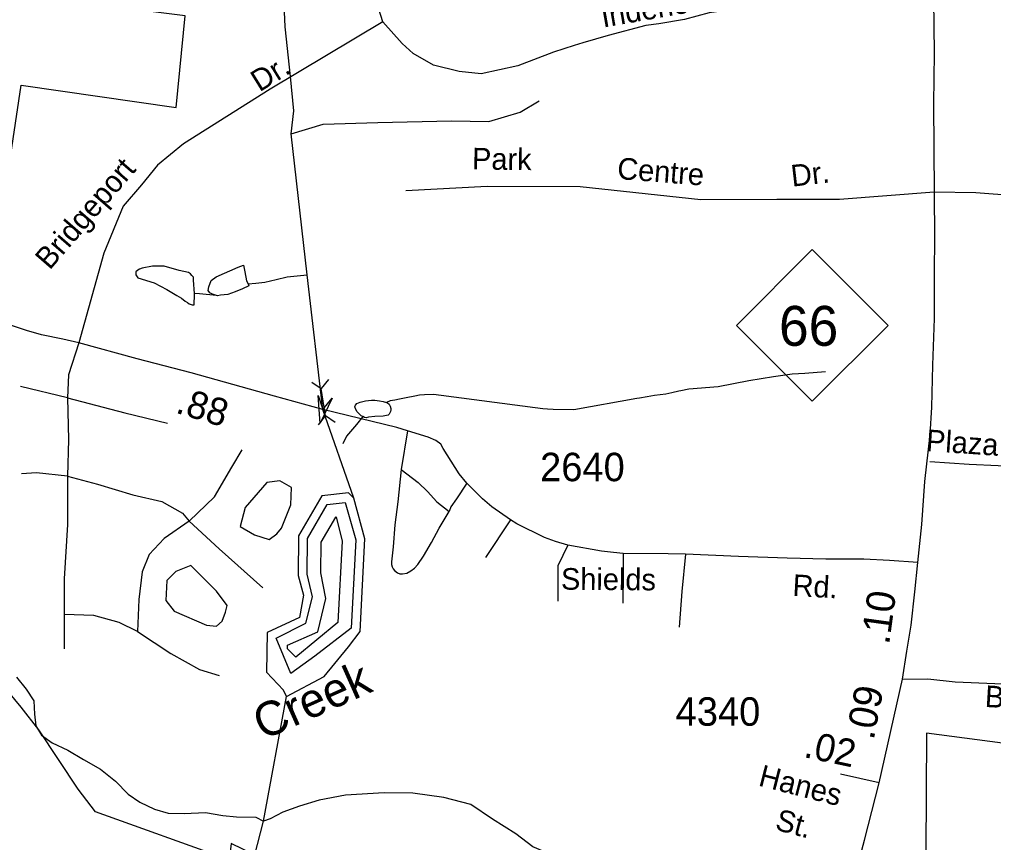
# Model space of a CAD drawing. Extents: x 1547597 to 1699558, y 810033 to 920809.
# Drawn here: x 1682473 to 1686750, y 853611 to 857223 of the extents above; entities that cross this region are included whole.
import ezdxf

# ---------------------------------------------------------------- set-up
doc = ezdxf.new("R2010")
doc.units = 0
for name, color, linetype in [('Exist Boundary Political City Limit New', 7, 'Continuous'), ('Exist Hydrographic Buffer Line', 7, 'Continuous'), ('Exist Hydrographic Creek Single Shore', 7, 'Continuous'), ('Exist Hydrographic Lake Shore', 7, 'Continuous'), ('Exist Hydrographic Misc Water Feature', 7, 'Continuous'), ('Exist Road Non-System Type 51', 7, 'Continuous'), ('Exist Road Non-System Type 51 Label', 7, 'Continuous'), ('Exist Road Primary NC Service Mileage Hundredths English Label', 7, 'Continuous'), ('Exist Road Primary NC Shield CELL', 7, 'Continuous'), ('Exist Road Primary NC Shield Number Label', 7, 'Continuous'), ('Exist Road Primary NC UnDivided 4 Lane Attributed', 7, 'Continuous'), ('Exist Road Secondary Mileage Hundredths English Label', 7, 'Continuous'), ('Exist Road Secondary Structure Pipe Attributed CELL', 7, 'Continuous'), ('Exist Road Secondary Structure Pipe CELL', 7, 'Continuous'), ('Exist Road Secondary Type 51 Attributed', 7, 'Continuous'), ('Exist Road Secondary Type 51 Label', 7, 'Continuous'), ('Exist Road Secondary Type 51 Number Label', 7, 'Continuous'), ('Map Preparation Boundary City Limit Buffer Line', 7, 'Continuous'), ('Old_Level_32', 7, 'Continuous')]:
    doc.layers.add(name, color=color, linetype=linetype)

msp = doc.modelspace()

# ---------------------------------------------------------------- linework, layer by layer
at = {"layer": 'Exist Boundary Political City Limit New'}
for points in [[(1685295.5, 852797.5), (1685354, 852912), (1684695.5, 853129.2), (1684102.2, 853317.5), (1683849, 853389.9), (1683402.5, 853606.3), (1683393.2, 853534.7), (1682805.9, 853745.3), (1682730.9, 853844.5), (1682557.3, 854105.9), (1682480.1, 854205.2), (1682367.8, 854339.2), (1682299.4, 854506.8), (1682308.4, 855272.3), (1682323.8, 855894.3), (1682480.1, 856935.4), (1683161.1, 856837.5), (1683199.7, 857239.3), (1681682.6, 857430.5), (1681672.4, 857621.3), (1681157.6, 857697), (1681304.1, 857839.5), (1681421.7, 858060.6), (1681486, 858263.1)], [(1686857.8, 855545), (1686824.8, 855102.1), (1687419.8, 855071.3), (1687394.2, 854311.6), (1687089.6, 854315.6), (1687110.3, 854668), (1686807.2, 854678.4), (1686789.2, 854046.9), (1686455, 854090.9), (1686452.3, 853568), (1686452.4, 853177.8), (1686442.2, 852870.2), (1686045.8, 852859.9)]]:
    msp.add_lwpolyline(points, dxfattribs=at)
at = {"layer": 'Exist Hydrographic Buffer Line'}
for points in [[(1683664.3, 854353.1), (1683599.4, 854507.1), (1683729.9, 854573.7), (1683759, 854689.7), (1683735.8, 854788), (1683737.6, 854945.6), (1683824.2, 855094.5), (1683902.5, 855103.9), (1683949.4, 854939.8), (1683929.4, 854551.8), (1683770.2, 854428.9), (1683664.3, 854353.1)], [(1683686, 854423.8), (1683649.3, 854460.7), (1683649.3, 854476.8), (1683782.7, 854535.7), (1683818.5, 854682.1), (1683795.5, 854795.1), (1683797.1, 854929.2), (1683861.3, 855039.5), (1683863.4, 855039.9), (1683889.4, 854933.5), (1683870.9, 854576.1), (1683686, 854423.8)]]:
    msp.add_lwpolyline(points, dxfattribs=at)
at = {"layer": 'Exist Hydrographic Creek Single Shore'}
for points in [[(1683940.7, 855122.4), (1683804.1, 855511.3), (1683736.3, 856102.6), (1683665.1, 856721.6), (1683677.9, 856821.6), (1683662.9, 856972.9), (1683638.5, 857190.6), (1683631.7, 857357.5), (1683581.3, 857626.6), (1683409.9, 857996.5), (1683356.5, 858225.2), (1683010.1, 859218.5), (1682983.4, 859637.9), (1682927.7, 860083.3), (1682831.7, 860485.7), (1682758.7, 860703.8), (1682768.6, 860818.5), (1682970.7, 861057.3), (1683039.7, 861216.7), (1683054.7, 861850), (1683459.7, 863053), (1683765.7, 863660.6)], [(1681642.7, 849867.9), (1681716.7, 849999.8), (1681798.3, 850108.1), (1681901.6, 850241.5), (1681999.5, 850578.2), (1682190.3, 850931.9), (1682273.2, 851001.1), (1682449.4, 851156.7), (1682833.6, 851434.8), (1683049.2, 851851.6), (1683292.2, 852726.5), (1683543.8, 853705), (1683645.2, 854252.4)]]:
    msp.add_lwpolyline(points, dxfattribs=at)
at = {"layer": 'Exist Hydrographic Lake Shore'}
for points in [[(1683645.2, 854252.4), (1683811.1, 854339.5), (1683917.6, 854469.7), (1683968.7, 854537.5), (1683989.7, 854944.2), (1683940.7, 855122.4), (1683916.7, 855145.9), (1683799.7, 855131.8), (1683697.7, 854956.7), (1683695.7, 854782.7), (1683719.7, 854696.9), (1683701.7, 854598.8), (1683559.7, 854532.7), (1683557.7, 854358.8)], [(1683645.2, 854252.4), (1683631.6, 854279.6), (1683557.7, 854358.8)]]:
    msp.add_lwpolyline(points, dxfattribs=at)
at = {"layer": 'Exist Hydrographic Misc Water Feature'}
for points in [[(1683665.1, 856721.6), (1683806.1, 856763.6), (1684046.1, 856771.2), (1684369.9, 856778.8), (1684533.7, 856775), (1684670.9, 856817), (1684754.7, 856866.5)], [(1683241.2, 856021.2), (1683236.1, 856079.6), (1683236.1, 856091.9), (1683229.8, 856100.2), (1683223.5, 856107), (1683214, 856112.1), (1683174, 856121.9), (1683108.2, 856140.5), (1683056.3, 856140.7), (1683011.9, 856131), (1683000, 856127.1), (1682991.9, 856123.2), (1682983.9, 856115.1), (1682983.9, 856102.8), (1682991.8, 856088.7), (1683063.6, 856066.8), (1683119.7, 856038.5), (1683163.5, 856012.2), (1683183.6, 856000.3), (1683199.5, 855987.6), (1683209.6, 855980.8), (1683217.2, 855975.8), (1683231.3, 855971.4), (1683239.3, 855971.3), (1683241.7, 856015.5), (1683241.2, 856021.2)], [(1683338.2, 856011.9), (1683319.7, 856017.2), (1683307.7, 856023.2), (1683301.7, 856033.2), (1683303.9, 856049.5), (1683314, 856077.3), (1683335.9, 856093.2), (1683432.2, 856136.4), (1683456.5, 856144.9), (1683462.2, 856116.1), (1683470, 856076.5), (1683476.1, 856063.2)], [(1683476.1, 856063.2), (1683510.1, 856065.9), (1683550.1, 856069.9), (1683600.2, 856082), (1683648.2, 856093.4), (1683736.3, 856102.6)], [(1683476.1, 856063.2), (1683480.1, 856054.2), (1683451.8, 856040.8), (1683419.6, 856028.3), (1683387.7, 856016.6), (1683355.4, 856013.2), (1683341.4, 856011), (1683338.2, 856011.9)], [(1683338.2, 856011.9), (1683263.4, 856019.2), (1683241.2, 856021.2)], [(1686012.6, 855677), (1685921.8, 855669.7), (1685865.2, 855666.4), (1685783.9, 855655.2), (1685675, 855637.1), (1685540.7, 855611.6), (1685411.3, 855601.2), (1685377.2, 855593.7), (1685367.4, 855591.5), (1685337.2, 855583.9), (1685311.2, 855578.7), (1685261, 855573.1), (1685229, 855567.3), (1685194.9, 855561.4), (1685182.9, 855559.1), (1684906.5, 855509.8), (1684816.5, 855510.8), (1684790.5, 855512.9), (1684770.6, 855515), (1684290.9, 855577.3), (1684251, 855575.6), (1684228.9, 855573.6), (1684208.9, 855569.9), (1684170.8, 855562.5), (1684140.7, 855556.5), (1684120.9, 855552.9), (1684100.6, 855549.2), (1684084, 855542.1)], [(1683980.2, 855481), (1683973.1, 855483.6), (1683955.2, 855501.2), (1683949.2, 855511.2), (1683945.4, 855523.6), (1683948.2, 855530.1), (1683953.4, 855537.4), (1683968.8, 855543.6), (1683991.5, 855548.9), (1684018.2, 855552.5), (1684033.6, 855553), (1684053.6, 855549.3), (1684070.2, 855546.5), (1684084, 855542.1)], [(1684084, 855542.1), (1684089.3, 855540.3), (1684095.8, 855534.5), (1684100.7, 855525.4), (1684103.4, 855516.3), (1684103.3, 855510.6), (1684102.1, 855502.4), (1684099.3, 855496.7), (1684095.5, 855490.2), (1684091.1, 855487), (1684069.3, 855482.5), (1684033.3, 855480.7), (1684005.2, 855477.2), (1683995.1, 855475), (1683988.1, 855475.9), (1683980.2, 855481)], [(1683980.2, 855481), (1683953, 855445.5), (1683908.4, 855393.8), (1683892.2, 855361.3)], [(1683623.8, 854991.1), (1683663.7, 855092.8), (1683667.3, 855169.1), (1683616.5, 855198.1), (1683558.4, 855190.9), (1683464.1, 855081.9), (1683442.3, 854998.3), (1683504, 854962), (1683569.3, 854940.2), (1683602, 854965.7), (1683623.8, 854991.1)], [(1683384.5, 854651.6), (1683337.3, 854713.4), (1683224.8, 854826), (1683159.5, 854800.6), (1683119.5, 854760.6), (1683115.9, 854673.4), (1683152.2, 854626.2), (1683293.8, 854564.4), (1683337.3, 854560.8), (1683362.7, 854582.6), (1683377.2, 854622.6), (1683384.5, 854651.6)], [(1682459.9, 854336.8), (1682501.7, 854284.3), (1682535.3, 854232.7), (1682539.1, 854174.3), (1682545, 854122.5), (1682568.5, 854081.8), (1682616.6, 854048), (1682684.3, 854015.5), (1682754.1, 853974.6), (1682828.2, 853932.9), (1682893.8, 853879.9), (1682949.7, 853823.8), (1683001.2, 853787.5), (1683065.1, 853757.5), (1683125.2, 853739), (1683195.1, 853738.4), (1683289.3, 853742.2), (1683365.2, 853729.1), (1683425.1, 853723), (1683510.1, 853722.2), (1683543.8, 853705)], [(1685766.6, 852972.1), (1685704.6, 852980.7), (1685640.8, 853012.4), (1685507.3, 853125.9), (1685455.6, 853186), (1685392, 853256.3), (1685316.2, 853321), (1685234.6, 853373.6), (1685084.7, 853439.7), (1684925, 853516.9), (1684827.3, 853549.2), (1684727.3, 853592.3), (1684651.6, 853648.8), (1684549.8, 853713.3), (1684454.2, 853777.6), (1684336.2, 853808.7), (1684200.3, 853827.1), (1684074.2, 853829.6), (1683904.2, 853818.3), (1683787.8, 853796.9), (1683701.7, 853769.9), (1683629.3, 853744.3), (1683573.4, 853714.3), (1683543.8, 853705)]]:
    msp.add_lwpolyline(points, dxfattribs=at)
at = {"layer": 'Exist Road Non-System Type 51'}
for p, q in [((1684068.8, 857212.8), (1683886.8, 857792.6)), ((1682683.3, 855561.9), (1682476.4, 855612.4)), ((1684175.7, 855417.6), (1684148.3, 855248.1)), ((1684629.1, 855027.1), (1684519.3, 854861.5)), ((1682668.2, 854612.3), (1682668.2, 854460.8))]:
    msp.add_line(p, q, dxfattribs=at)
for points in [[(1686493.5, 857294.2), (1686355.7, 857290.7), (1686198.5, 857294.2), (1686030.5, 857289), (1685848, 857291.2), (1685704.5, 857286.8), (1685587, 857264.4), (1685500.7, 857252.1), (1685392.4, 857223.8), (1685279.9, 857204.1), (1685222.8, 857196.9), (1685057.8, 857152.3), (1684945.8, 857120.4), (1684907.6, 857109.2), (1684817.8, 857080.2), (1684661.3, 857019.3)], [(1684068.8, 857212.8), (1683572.9, 856917.5), (1683193.3, 856677.7), (1683078.5, 856583.5), (1683007.9, 856497.9), (1682928.4, 856403.7), (1682842.3, 856196.9), (1682733.4, 855804.2)], [(1684661.3, 857019.3), (1684500.5, 856984.5), (1684402.7, 856994.6), (1684290.2, 857022.5), (1684202, 857073.9), (1684153.5, 857117.1), (1684068.8, 857212.8)], [(1684168.8, 856472.5), (1684525.9, 856491.9), (1684934.6, 856490.7), (1685464.5, 856432.5), (1685797.9, 856434.1), (1686073.5, 856434.6), (1686488.4, 856467.3)], [(1686488.4, 856467.3), (1686672.4, 856463.6), (1686844.3, 856450.1), (1686996.2, 856443), (1687188, 856427.1)], [(1682733.4, 855804.2), (1682688.4, 855662.9), (1682683.3, 855561.9)], [(1682683.3, 855561.9), (1682935.6, 855496.2), (1683122.3, 855450.7)], [(1682683.3, 855561.9), (1682688.4, 855380), (1682683.3, 855218.4)], [(1683218.2, 855021.4), (1683329.2, 855127.5), (1683404.9, 855258.8), (1683450.3, 855334.6)], [(1686470.4, 855283.1), (1686642.3, 855271.6), (1686770.2, 855265), (1686876.2, 855258.9), (1686950.2, 855255.4), (1686988.1, 855250.6), (1687046.1, 855251.4), (1687116.3, 855256), (1687202.6, 855268.3), (1687279, 855286.7), (1687345.4, 855303.4), (1687381.6, 855314.7), (1687421.8, 855321.8), (1687455.9, 855327.2), (1687485.9, 855324.5), (1687559.9, 855325)], [(1682683.3, 855218.4), (1682547.1, 855233.6), (1682481.5, 855228.5)], [(1684148.3, 855248.1), (1684133.4, 855106.3), (1684121.3, 855004.5), (1684113.4, 854908.6), (1684106, 854842.7), (1684105.8, 854830.7), (1684109.6, 854820.6), (1684113.4, 854812.6), (1684119.3, 854804.4), (1684133.1, 854794.2), (1684143, 854790), (1684155, 854789.7), (1684173.1, 854793.3), (1684191.3, 854803), (1684207.5, 854814.7), (1684221.9, 854830.4), (1684246.6, 854867.9), (1684281.9, 854927.2), (1684315.2, 854990.6), (1684358.7, 855063.7)], [(1684148.3, 855248.1), (1684223.2, 855190.5), (1684264.4, 855151.7), (1684305.5, 855106.8), (1684358.7, 855063.7)], [(1682683.3, 855218.4), (1682683.3, 855006.3), (1682668.2, 854768.9), (1682668.2, 854612.3)], [(1682683.3, 855218.4), (1682814.5, 855183.1), (1682970.9, 855137.6), (1683097.1, 855107.3), (1683187.9, 855056.8), (1683218.2, 855021.4)], [(1684437.2, 855188.2), (1684391.8, 855119.1), (1684367.1, 855083.6), (1684358.7, 855063.7)], [(1683218.2, 855021.4), (1683107.2, 854945.7), (1683041.6, 854875), (1683011.3, 854799.2), (1682996.2, 854678), (1682991.1, 854536.6)], [(1683218.2, 855021.4), (1683349.4, 854900.2), (1683541.2, 854728.5)], [(1684880.5, 854915.8), (1684836.9, 854825.7), (1684836.9, 854670.8)], [(1685124, 854878.7), (1685124, 854791.3), (1685122.7, 854661.5)], [(1685396.7, 854876.1), (1685380.8, 854713.2), (1685368.9, 854555.5)], [(1682991.1, 854536.6), (1682910.4, 854577), (1682799.4, 854607.3), (1682668.2, 854612.3)], [(1682991.1, 854536.6), (1683137.5, 854440.6), (1683263.6, 854369.9), (1683349.4, 854344.6)]]:
    msp.add_lwpolyline(points, dxfattribs=at)
at = {"layer": 'Exist Road Primary NC Shield CELL'}
msp.add_lwpolyline([(1685620.6, 855880.6), (1685953.6, 856213.6), (1686286.6, 855880.6), (1685953.6, 855547.6)], close=True, dxfattribs=at)
at = {"layer": 'Exist Road Primary NC UnDivided 4 Lane Attributed'}
for points in [[(1686418, 854839.4), (1686434.4, 855006.4), (1686448.3, 855195.3), (1686471.7, 855402.1), (1686478.6, 855521.4), (1686483.1, 855706.3), (1686491.1, 855911.1), (1686490.6, 856110.9), (1686492.6, 856266), (1686488.2, 856853.5), (1686490.7, 857075.6), (1686487.6, 857311.8), (1686489.8, 857423.8), (1686486.6, 857639.8), (1686486.6, 858185.6), (1686489.1, 858558.4)], [(1686349.9, 854328.5), (1686369.8, 854450.7), (1686387.7, 854565.1), (1686404.1, 854711.2), (1686418, 854839.4)], [(1686247.5, 853872.2), (1686349.9, 854328.5)], [(1685989.4, 852845.5), (1686059, 853145.4), (1686082, 853242.4), (1686183.9, 853620.6), (1686247.5, 853872.2)]]:
    msp.add_lwpolyline(points, dxfattribs=at)
at = {"layer": 'Exist Road Secondary Structure Pipe Attributed CELL'}
msp.add_lwpolyline([(1683846, 855561), (1683792.4, 855451.5), (1683784, 855573.2), (1683804.1, 855511.3)], close=True, dxfattribs=at)
at = {"layer": 'Exist Road Secondary Structure Pipe CELL'}
for p, q in [((1683756.1, 855631.9), (1683797.9, 855603.1)), ((1683828.9, 855643.3), (1683797.9, 855603.1)), ((1683816.5, 855483.7), (1683797.9, 855603.1)), ((1683785.5, 855443.5), (1683816.5, 855483.7)), ((1683858.4, 855454.8), (1683816.5, 855483.7))]:
    msp.add_line(p, q, dxfattribs=at)
at = {"layer": 'Exist Road Secondary Type 51 Attributed'}
for points in [[(1686418, 854839.4), (1686293.5, 854848.4), (1686179.6, 854854.8), (1686013.5, 854854.1), (1685843.5, 854859.6), (1685629.5, 854865.9), (1685396.7, 854876.1), (1685321.5, 854878.1), (1685124, 854878.7), (1685080.4, 854884), (1685027.6, 854890.1), (1684880.5, 854915.8), (1684826.3, 854932.2), (1684778.6, 854949.2), (1684655.8, 855009.7), (1684629.1, 855027.1), (1684547.2, 855083.9), (1684505.9, 855118.8), (1684437.2, 855188.2), (1684404, 855228.9), (1684332.3, 855340.4), (1684322.6, 855358.6), (1684300.9, 855375.1), (1684267.2, 855389.7), (1684175.7, 855417.6), (1684130, 855432.5), (1683804.1, 855511.3), (1683592.4, 855569.5), (1683226.3, 855673), (1682989.4, 855733.8), (1682733.4, 855804.2), (1682663.5, 855819.6), (1682568.6, 855839.3), (1682503.4, 855857.6), (1682411.2, 855888.2)], [(1686349.9, 854328.5), (1686461.1, 854328.8), (1686580.9, 854316.4), (1686754.9, 854308.8), (1686972.8, 854296.4), (1687230.6, 854281.2), (1687498.5, 854265.8)], [(1686247.5, 853872.2), (1686077.5, 853910.9)]]:
    msp.add_lwpolyline(points, dxfattribs=at)
at = {"layer": 'Map Preparation Boundary City Limit Buffer Line'}
for points in [[(1685295.5, 852797.5), (1685354, 852912), (1684695.5, 853129.2), (1684102.2, 853317.5), (1683849, 853389.9), (1683402.5, 853606.3), (1683393.2, 853534.7), (1682805.9, 853745.3), (1682730.9, 853844.5), (1682557.3, 854105.9), (1682480.1, 854205.2), (1682367.8, 854339.2), (1682299.4, 854506.8), (1682308.4, 855272.3), (1682323.8, 855894.3), (1682480.1, 856935.4), (1683161.1, 856837.5), (1683199.7, 857239.3), (1681682.6, 857430.5), (1681672.4, 857621.3), (1681157.6, 857697), (1681304.1, 857839.5), (1681421.7, 858060.6), (1681486, 858263.1)], [(1686857.8, 855545), (1686824.8, 855102.1), (1687419.8, 855071.3), (1687394.2, 854311.6), (1687089.6, 854315.6), (1687110.3, 854668), (1686807.2, 854678.4), (1686789.2, 854046.9), (1686455, 854090.9), (1686452.3, 853568), (1686452.4, 853177.8), (1686442.2, 852870.2), (1686045.8, 852859.9)]]:
    msp.add_lwpolyline(points, dxfattribs=at)

# ---------------------------------------------------------------- texts
at = {"layer": 'Exist Road Non-System Type 51 Label'}
for s, rotation, p in [('Indeneer', 9.9315, (1685035.2, 857187.3)), ('Dr.', 31.8276, (1683526.6, 856902.9)), ('Park', 359.2742, (1684459.5, 856565.1)), ('Bridgeport', 49.1057, (1682604.9, 856120.2)), ('Centre', 355.5663, (1685094.8, 856523.5)), ('Dr.', 6.572, (1685865.6, 856489.2)), ('Plaza', 356.1729, (1686451.4, 855329.3)), ('Hanes', 345.6258, (1685713.2, 853861.4)), ('St.', 345.0831, (1685786.1, 853668.2))]:
    msp.add_text(s, height=95, rotation=rotation, dxfattribs=at).set_placement(p)
at = {"layer": 'Exist Road Primary NC Service Mileage Hundredths English Label'}
for s, rotation, p in [('.10', 82.2395, (1686291.1, 854476.5)), ('.09', 79.0972, (1686223.3, 854057.6))]:
    msp.add_text(s, height=125, rotation=rotation, dxfattribs=at).set_placement(p)
at = {"layer": 'Exist Road Primary NC Shield Number Label'}
msp.add_text('66', height=175, dxfattribs=at).set_placement((1685807.8, 855790.9))
at = {"layer": 'Exist Road Secondary Mileage Hundredths English Label'}
for s, rotation, p in [('.88', 343.0423, (1683153.5, 855498.4)), ('.02', 347.985, (1685912, 853986.6))]:
    msp.add_text(s, height=120, rotation=rotation, dxfattribs=at).set_placement(p)
at = {"layer": 'Exist Road Secondary Type 51 Label'}
for s, rotation, p in [('Shields', 359.5535, (1684850.2, 854720.6)), ('Rd.', 356.7835, (1685865.3, 854693.4)), ('Brookford', 356.6257, (1686709.9, 854206.1))]:
    msp.add_text(s, height=95, rotation=rotation, dxfattribs=at).set_placement(p)
at = {"layer": 'Exist Road Secondary Type 51 Number Label'}
for s, p in [('2640', (1684758.6, 855196.6)), ('4340', (1685353.8, 854123.3))]:
    msp.add_text(s, height=125, dxfattribs=at).set_placement(p)
at = {"layer": 'Old_Level_32'}
msp.add_text('Creek', height=150, rotation=23.9635, dxfattribs=at).set_placement((1683541.5, 854058.5))

doc.saveas('drawing.dxf')
